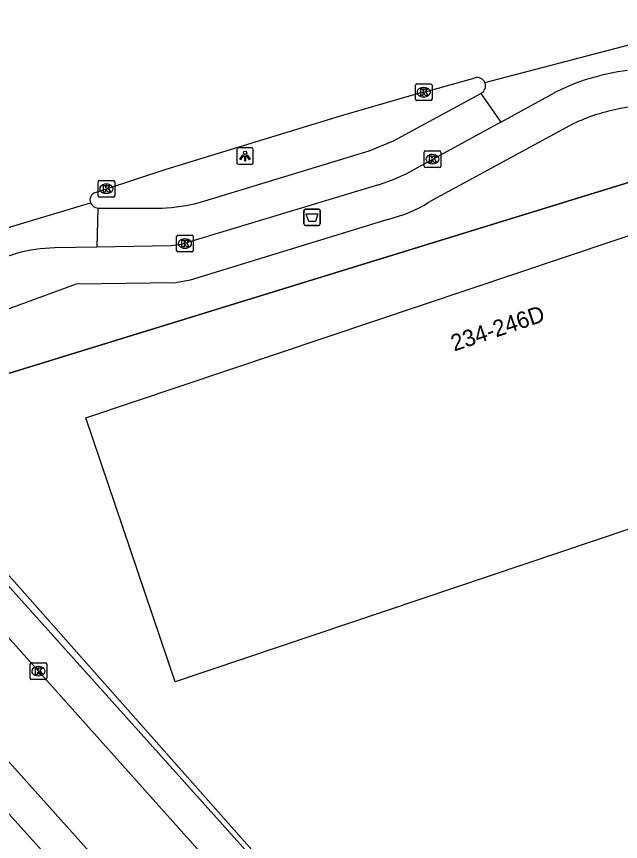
# Model space of a CAD drawing. Extents: x 162172 to 163187, y 382874 to 383684.
# Drawn here: x 162845.2 to 162881.71, y 383633.79 to 383683.61 of the extents above; entities that cross this region are included whole.
import ezdxf

# ---------------------------------------------------------------- set-up
doc = ezdxf.new("R2010")
doc.units = 0
for name, color, linetype in [('IMGEO_Afvalbak', 7, 'Continuous'), ('IMGEO_Fietspad_gesloten', 7, 'Continuous'), ('IMGEO_Groenvoorziening', 7, 'Continuous'), ('IMGEO_Hek', 7, 'Continuous'), ('IMGEO_Kolk', 7, 'Continuous'), ('IMGEO_Lichtpunt', 7, 'Continuous'), ('IMGEO_Pand', 7, 'Continuous'), ('IMGEO_Pand_nummerreeks', 7, 'Continuous'), ('IMGEO_Rijbaan_lokaal_gesloten', 7, 'Continuous'), ('IMGEO_Rijbaan_lokaal_open', 7, 'Continuous'), ('IMGEO_Voetpad_open', 7, 'Continuous')]:
    doc.layers.add(name, color=color, linetype=linetype)

msp = doc.modelspace()

# ---------------------------------------------------------------- linework, layer by layer
at = {"layer": 'IMGEO_Afvalbak'}
for p, q in [((162862.569, 383671.089), (162862.569, 383671.889)), ((162862.569, 383671.889), (162862.569, 383671.089)), ((162862.669, 383671.989), (162863.459, 383671.989)), ((162863.459, 383671.989), (162862.669, 383671.989)), ((162863.559, 383671.889), (162863.559, 383671.089)), ((162863.559, 383671.089), (162863.559, 383671.889)), ((162863.459, 383670.989), (162862.669, 383670.989)), ((162862.669, 383670.989), (162863.459, 383670.989))]:
    msp.add_line(p, q, dxfattribs=at)
msp.add_lwpolyline([(162862.712, 383671.703), (162863.416, 383671.703), (162863.267, 383671.233), (162862.861, 383671.233), (162862.712, 383671.703)], dxfattribs=at)
for centre, start, end in [((162862.669, 383671.889), 90, 180), ((162862.669, 383671.889), 90, 180), ((162863.459, 383671.889), 0, 90), ((162863.459, 383671.889), 360, 90), ((162862.669, 383671.089), 180, 270), ((162862.669, 383671.089), 180, 270), ((162863.459, 383671.089), 270, 0), ((162863.459, 383671.089), 270, 0)]:
    msp.add_arc(centre, 0.1, start, end, dxfattribs=at)
at = {"layer": 'IMGEO_Fietspad_gesloten'}
for points in [[(162856.32, 383672.399), (162866.518, 383675.495), (162867.982, 383676.102), (162873.261, 383678.972)], [(162874.469, 383677.236), (162869.274, 383674.401)], [(162867.082, 383673.455), (162855.142, 383669.846), (162854.544, 383669.764), (162850.057, 383669.682)], [(162850.118, 383672.033), (162853.978, 383672.038)]]:
    msp.add_lwpolyline(points, dxfattribs=at)
for centre, radius, start, end in [((162864.073, 383683.44), 10.429, 286.771, 299.9161), ((162853.464, 383683.147), 11.121, 272.647, 284.8784)]:
    msp.add_arc(centre, radius, start, end, dxfattribs=at)
at = {"layer": 'IMGEO_Groenvoorziening'}
msp.add_lwpolyline([(162837.735, 383657.749), (162838.673, 383660.196), (162891.808, 383676.545), (162891.968, 383676.595)], dxfattribs=at)
at = {"layer": 'IMGEO_Hek'}
for points in [[(162891.808, 383676.545), (162838.673, 383660.196), (162837.735, 383657.749)], [(162837.735, 383657.749), (162909.951, 383576.274), (162910.848, 383575.766), (162911.823, 383575.526), (162912.895, 383575.736)]]:
    msp.add_lwpolyline(points, dxfattribs=at)
at = {"layer": 'IMGEO_Kolk'}
for p, q in [((162869.314, 383678.614), (162869.314, 383679.466)), ((162869.389, 383679.54), (162870.241, 383679.54)), ((162869.802, 383679.32), (162869.827, 383679.32)), ((162870.315, 383679.466), (162870.315, 383678.614)), ((162870.241, 383678.54), (162869.389, 383678.54)), ((162869.825, 383678.76), (162869.8, 383678.76)), ((162869.846, 383674.575), (162869.846, 383675.427)), ((162869.921, 383675.501), (162870.773, 383675.501)), ((162870.847, 383675.427), (162870.847, 383674.575)), ((162870.334, 383675.281), (162870.359, 383675.281)), ((162870.773, 383674.501), (162869.921, 383674.501)), ((162870.357, 383674.721), (162870.332, 383674.721)), ((162850.134, 383672.786), (162850.134, 383673.638)), ((162850.209, 383673.712), (162851.061, 383673.712)), ((162850.622, 383673.492), (162850.647, 383673.492)), ((162851.135, 383673.638), (162851.135, 383672.786)), ((162850.645, 383672.932), (162850.62, 383672.932)), ((162851.061, 383672.712), (162850.209, 383672.712)), ((162854.881, 383669.477), (162854.881, 383670.329)), ((162854.956, 383670.403), (162855.808, 383670.403)), ((162855.882, 383670.329), (162855.882, 383669.477)), ((162855.369, 383670.183), (162855.394, 383670.183)), ((162855.808, 383669.403), (162854.956, 383669.403)), ((162855.392, 383669.623), (162855.367, 383669.623)), ((162846.025, 383643.65), (162846.025, 383644.502)), ((162846.1, 383644.576), (162846.952, 383644.576)), ((162847.026, 383644.502), (162847.026, 383643.65)), ((162846.513, 383644.356), (162846.538, 383644.356)), ((162846.952, 383643.576), (162846.1, 383643.576)), ((162846.536, 383643.796), (162846.511, 383643.796))]:
    msp.add_line(p, q, dxfattribs=at)
for points in [[(162869.314, 383678.614), (162869.314, 383679.466)], [(162869.389, 383679.54), (162870.241, 383679.54)], [(162870.315, 383679.466), (162870.315, 383678.614)], [(162869.635, 383679.24), (162869.758, 383679.24), (162869.758, 383679.089), (162869.888, 383679.24), (162870.052, 383679.24), (162869.906, 383679.089), (162870.059, 383678.84), (162869.907, 383678.84), (162869.822, 383679.004), (162869.758, 383678.937), (162869.758, 383678.84), (162869.635, 383678.84), (162869.635, 383679.24)], [(162870.241, 383678.54), (162869.389, 383678.54)], [(162869.846, 383674.575), (162869.846, 383675.427)], [(162869.921, 383675.501), (162870.773, 383675.501)], [(162870.847, 383675.427), (162870.847, 383674.575)], [(162870.167, 383675.201), (162870.29, 383675.201), (162870.29, 383675.05), (162870.42, 383675.201), (162870.584, 383675.201), (162870.438, 383675.05), (162870.591, 383674.801), (162870.439, 383674.801), (162870.354, 383674.965), (162870.29, 383674.898), (162870.29, 383674.801), (162870.167, 383674.801), (162870.167, 383675.201)], [(162870.773, 383674.501), (162869.921, 383674.501)], [(162850.134, 383672.786), (162850.134, 383673.638)], [(162850.209, 383673.712), (162851.061, 383673.712)], [(162850.455, 383673.412), (162850.578, 383673.412), (162850.578, 383673.261), (162850.708, 383673.412), (162850.872, 383673.412), (162850.726, 383673.261), (162850.879, 383673.012), (162850.727, 383673.012), (162850.642, 383673.176), (162850.578, 383673.109), (162850.578, 383673.012), (162850.455, 383673.012), (162850.455, 383673.412)], [(162851.135, 383673.638), (162851.135, 383672.786)], [(162851.061, 383672.712), (162850.209, 383672.712)], [(162854.881, 383669.477), (162854.881, 383670.329)], [(162854.956, 383670.403), (162855.808, 383670.403)], [(162855.882, 383670.329), (162855.882, 383669.477)], [(162855.202, 383670.103), (162855.325, 383670.103), (162855.325, 383669.952), (162855.455, 383670.103), (162855.619, 383670.103), (162855.473, 383669.952), (162855.626, 383669.703), (162855.474, 383669.703), (162855.389, 383669.867), (162855.325, 383669.8), (162855.325, 383669.703), (162855.202, 383669.703), (162855.202, 383670.103)], [(162855.808, 383669.403), (162854.956, 383669.403)], [(162846.025, 383643.65), (162846.025, 383644.502)], [(162846.1, 383644.576), (162846.952, 383644.576)], [(162847.026, 383644.502), (162847.026, 383643.65)], [(162846.346, 383644.276), (162846.469, 383644.276), (162846.469, 383644.125), (162846.599, 383644.276), (162846.763, 383644.276), (162846.617, 383644.125), (162846.77, 383643.876), (162846.618, 383643.876), (162846.533, 383644.04), (162846.469, 383643.973), (162846.469, 383643.876), (162846.346, 383643.876), (162846.346, 383644.276)], [(162846.952, 383643.576), (162846.1, 383643.576)]]:
    msp.add_lwpolyline(points, dxfattribs=at)
for centre, start, end in [((162869.391, 383679.464), 91.552, 178.448), ((162869.391, 383679.464), 91.552, 178.448), ((162870.239, 383679.464), 1.552, 88.448), ((162870.239, 383679.464), 1.552, 88.448), ((162869.391, 383678.616), 181.552, 268.448), ((162869.391, 383678.616), 181.552, 268.448), ((162870.239, 383678.616), 271.552, 358.448), ((162870.239, 383678.616), 271.552, 358.448), ((162869.923, 383675.425), 91.552, 178.448), ((162869.923, 383675.425), 91.552, 178.448), ((162870.771, 383675.425), 1.552, 88.448), ((162870.771, 383675.425), 1.552, 88.448), ((162869.923, 383674.577), 181.552, 268.448), ((162869.923, 383674.577), 181.552, 268.448), ((162870.771, 383674.577), 271.552, 358.448), ((162870.771, 383674.577), 271.552, 358.448), ((162850.211, 383673.636), 91.552, 178.448), ((162850.211, 383673.636), 91.552, 178.448), ((162851.059, 383673.636), 1.552, 88.448), ((162851.059, 383673.636), 1.552, 88.448), ((162850.211, 383672.788), 181.552, 268.448), ((162850.211, 383672.788), 181.552, 268.448), ((162851.059, 383672.788), 271.552, 358.448), ((162851.059, 383672.788), 271.552, 358.448), ((162854.958, 383670.327), 91.552, 178.448), ((162854.958, 383670.327), 91.552, 178.448), ((162855.806, 383670.327), 1.552, 88.448), ((162855.806, 383670.327), 1.552, 88.448), ((162854.958, 383669.479), 181.552, 268.448), ((162854.958, 383669.479), 181.552, 268.448), ((162855.806, 383669.479), 271.552, 358.448), ((162855.806, 383669.479), 271.552, 358.448), ((162846.102, 383644.5), 91.552, 178.448), ((162846.102, 383644.5), 91.552, 178.448), ((162846.95, 383644.5), 1.552, 88.448), ((162846.95, 383644.5), 1.552, 88.448), ((162846.102, 383643.652), 181.552, 268.448), ((162846.102, 383643.652), 181.552, 268.448), ((162846.95, 383643.652), 271.552, 358.448), ((162846.95, 383643.652), 271.552, 358.448)]:
    msp.add_arc(centre, 0.0765, start, end, dxfattribs=at)
for centre, major_axis, ratio, start_param, end_param in [((162869.801, 383679.04), (-0.387, 0.002), 0.722429, 4.712389, 7.853982), ((162869.826, 383679.04), (-0.39, 0.002), 0.717154, 1.570796, 4.712389), ((162870.333, 383675.001), (-0.387, 0.002), 0.722429, 4.712389, 7.853982), ((162870.358, 383675.001), (-0.39, 0.002), 0.717154, 1.570796, 4.712389), ((162850.621, 383673.212), (-0.387, 0.002), 0.722429, 4.712389, 7.853982), ((162850.646, 383673.212), (-0.39, 0.002), 0.717154, 1.570796, 4.712389), ((162855.368, 383669.903), (-0.387, 0.002), 0.722429, 4.712389, 7.853982), ((162855.393, 383669.903), (-0.39, 0.002), 0.717154, 1.570796, 4.712389), ((162846.512, 383644.076), (-0.387, 0.002), 0.722429, 4.712389, 7.853982), ((162846.537, 383644.076), (-0.39, 0.002), 0.717154, 1.570796, 4.712389)]:
    msp.add_ellipse(centre, major_axis=major_axis, ratio=ratio, start_param=start_param, end_param=end_param, dxfattribs=at)
at = {"layer": 'IMGEO_Lichtpunt'}
for p, q in [((162858.516, 383675.592), (162858.516, 383674.785)), ((162858.516, 383675.592), (162858.516, 383674.785)), ((162859.418, 383675.687), (162858.61, 383675.687)), ((162859.418, 383675.687), (162858.61, 383675.687)), ((162859.512, 383674.785), (162859.512, 383675.592)), ((162859.512, 383674.785), (162859.512, 383675.592)), ((162858.61, 383674.691), (162859.418, 383674.691)), ((162858.61, 383674.691), (162859.418, 383674.691))]:
    msp.add_line(p, q, dxfattribs=at)
for points in [[(162858.89, 383675.256), (162858.929, 383675.228), (162858.741, 383674.966), (162858.703, 383674.993), (162858.89, 383675.256)], [(162858.992, 383675.208), (162859.039, 383675.208), (162859.039, 383674.886), (162858.992, 383674.886), (162858.992, 383675.208)], [(162859.102, 383675.228), (162859.14, 383675.255), (162859.327, 383674.993), (162859.288, 383674.965), (162859.102, 383675.228)]]:
    msp.add_lwpolyline(points, dxfattribs=at)
msp.add_circle((162859.015, 383675.39), 0.0994, dxfattribs=at)
for centre, start, end in [((162858.61, 383675.592), 90, 180), ((162858.61, 383675.592), 90, 180), ((162859.418, 383675.592), 0, 90), ((162859.418, 383675.592), 0, 90), ((162858.61, 383674.785), 180, 270), ((162858.61, 383674.785), 180, 270), ((162859.418, 383674.785), 270, 0), ((162859.418, 383674.785), 270, 360)]:
    msp.add_arc(centre, 0.0946, start, end, dxfattribs=at)
at = {"layer": 'IMGEO_Pand'}
msp.add_lwpolyline([(162854.789, 383643.442), (162849.382, 383659.376), (162892.84, 383673.951), (162893.321, 383672.52), (162900.595, 383674.937), (162905.452, 383660.464), (162854.789, 383643.442)], dxfattribs=at)
at = {"layer": 'IMGEO_Rijbaan_lokaal_gesloten'}
for points in [[(162873.508, 383679.63), (162885.463, 383682.743), (162894.18, 383683.491), (162901.777, 383683.615), (162914.105, 383683.366), (162924.192, 383682.619), (162934.684, 383681.123), (162939.851, 383679.939), (162950.499, 383677.261), (162960.99, 383674.022), (162983.032, 383667.294), (162989.757, 383665.301), (163013.044, 383658.698), (163024.002, 383654.96), (163028.485, 383653.341), (163043.429, 383647.484), (163052.022, 383644.369), (163086.034, 383633.689), (163088.633, 383632.908), (163092.051, 383630.905)], [(162849.975, 383672.995), (162850.635, 383673.213), (162854.249, 383674.393), (162864.775, 383677.622), (162869.585, 383678.997), (162869.815, 383679.041), (162872.923, 383679.914)], [(162873.261, 383678.972), (162874.469, 383677.236)], [(162874.469, 383677.236), (162877.59, 383678.939)], [(162838.766, 383668.996), (162839.387, 383669.288), (162849.673, 383672.355)], [(162850.118, 383672.033), (162850.057, 383669.682)], [(162850.057, 383669.682), (162847.518, 383669.636)]]:
    msp.add_lwpolyline(points, dxfattribs=at)
for centre, radius, start, end in [((162883.669, 383667.397), 13.045, 96.7302, 117.7741), ((162873.048, 383679.427), 0.503, 23.8432, 104.3664), ((162873.049, 383679.427), 0.502, 295.0019, 23.8479), ((162850.135, 383672.528), 0.494, 108.9564, 200.5207), ((162850.214, 383672.634), 0.609, 207.3076, 260.9137), ((162847.638, 383660.722), 8.915, 90.7703, 105.8704), ((162860.985, 383618.248), 53.434, 107.1823, 112.487)]:
    msp.add_arc(centre, radius, start, end, dxfattribs=at)
at = {"layer": 'IMGEO_Rijbaan_lokaal_open'}
for points in [[(162835.255, 383656.66), (162836.576, 383655.17), (162846.526, 383644.076), (162872.078, 383615.502)], [(162868.397, 383612.205), (162834.085, 383650.483)]]:
    msp.add_lwpolyline(points, dxfattribs=at)
at = {"layer": 'IMGEO_Voetpad_open'}
for points in [[(162878.851, 383677.133), (162870.128, 383672.392)], [(162867.648, 383671.358), (162855.699, 383667.696), (162854.839, 383667.526), (162848.814, 383667.444), (162837.533, 383663.33), (162838.46, 383660.852), (162837.914, 383658.515), (162837.735, 383657.749)], [(162837.594, 383657.15), (162860.297, 383631.879), (162881.252, 383608.295), (162909.981, 383576.237)], [(162852.797, 383626.499), (162842.061, 383638.426)]]:
    msp.add_lwpolyline(points, dxfattribs=at)
for centre, radius, start, end in [((162897.32, 383589.598), 89.819, 93.96495, 100.00893), ((162883.735, 383666.824), 11.408, 100.2295, 115.3485), ((162865.495, 383680.013), 8.918, 283.9691, 301.2969)]:
    msp.add_arc(centre, radius, start, end, dxfattribs=at)

# ---------------------------------------------------------------- texts
at = {"layer": 'IMGEO_Pand_nummerreeks'}
msp.add_text('234-246D', height=1, rotation=18.5903, dxfattribs=at).set_placement((162871.653, 383663.377))

doc.saveas('drawing.dxf')
